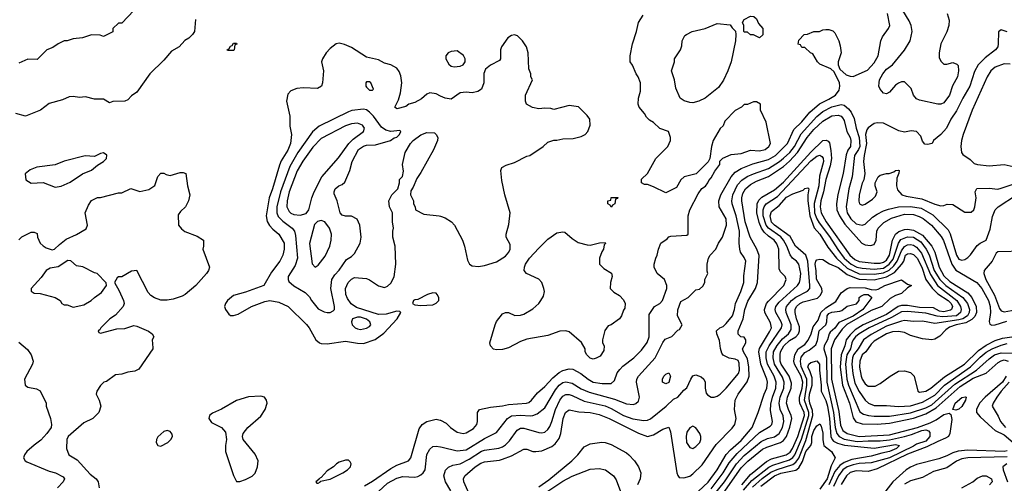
# Model space of a CAD drawing. Header units: inches. Extents: x 1793402 to 1900366, y 320852 to 470679.
# Tile 357 of 604: x 1837215 to 1843730, y 443541 to 446609. Entities that reach past the tile are written whole.
import ezdxf

# ---------------------------------------------------------------- set-up
doc = ezdxf.new("R2010")
doc.units = ezdxf.units.IN
doc.header["$MEASUREMENT"] = 0
doc.layers.add('B8434', color=7, linetype='Continuous')
doc.layers.add('B8444', color=7, linetype='Continuous')

msp = doc.modelspace()

# ---------------------------------------------------------------- linework, layer by layer
at = {"layer": 'B8434', "color": 4}
for points, elevation in [([(1837971.1, 446668.9), (1837890, 446586), (1837870, 446586), (1837832, 446550), (1837831.1, 446528.9), (1837770, 446498), (1837747.3, 446507.3), (1837690, 446508.7), (1837630.9, 446489.1), (1837570, 446482), (1837530, 446468.7), (1837510, 446468), (1837470, 446448.7), (1837435.3, 446424.7), (1837394, 446410), (1837330, 446346), (1837270, 446348), (1837210, 446322)], 432), ([(1838378, 446610), (1838372, 446530), (1838358, 446510), (1838333.7, 446486.3), (1838307.9, 446472.1), (1838270, 446428.7), (1838219.8, 446400.2), (1838170, 446342), (1838076, 446250), (1837990, 446128.7), (1837955.3, 446104.7), (1837930, 446078), (1837910, 446068.7), (1837831.6, 446068.4), (1837810, 446058), (1837770, 446082), (1837710, 446084), (1837650, 446099), (1837610, 446094), (1837570, 446101.2), (1837542, 446098), (1837498, 446078), (1837410, 446054), (1837352, 446010), (1837254, 445970), (1837190, 445988.7)], 436), ([(1840000, 446103.3), (1839970, 446117.2), (1839930, 446125.2), (1839910, 446116), (1839873.8, 446086.2), (1839830, 446060.9), (1839790.6, 446049.4), (1839770, 446035.3), (1839710, 446018), (1839698, 446030), (1839722, 446078), (1839734.5, 446125.5), (1839742.7, 446190), (1839737.5, 446237.5), (1839726.3, 446266.3), (1839710, 446288.7), (1839670, 446309.2), (1839630, 446321.2), (1839590, 446342.7), (1839510, 446361.2), (1839410, 446424), (1839364.7, 446444.7), (1839330, 446453.2), (1839310, 446449.2), (1839270, 446418), (1839242, 446390), (1839218, 446350), (1839213, 446330), (1839224.9, 446270), (1839218, 446190), (1839212, 446170), (1839186.8, 446153.2), (1839090, 446158.4), (1839050, 446154.5), (1839010, 446137.2), (1838990, 446115.3), (1838980.7, 446070), (1839002.8, 445970), (1839003.5, 445903.5), (1839014.8, 445850), (1839007.3, 445790), (1838990, 445745.2), (1838945.5, 445674.5), (1838933.3, 445646.7), (1838888.7, 445490), (1838866.4, 445430), (1838846.7, 445310), (1838853.5, 445273.5), (1838867.2, 445247.2), (1838890, 445222), (1838930.7, 445190), (1838964.9, 445130), (1838964.9, 445090), (1838955.5, 445050), (1838936.3, 445010), (1838882, 444938), (1838830.7, 444849.3), (1838710, 444805.2), (1838630, 444784), (1838591, 444750), (1838576, 444730), (1838571.3, 444710), (1838578, 444690), (1838599.8, 444659.8), (1838610, 444651.3), (1838630, 444651.3), (1838660.2, 444659.8), (1838749.4, 444710.6), (1838836.5, 444743.5), (1838870, 444751), (1838930, 444738.8), (1838990.6, 444710.6), (1839112.5, 444592.5), (1839130.4, 444570.4), (1839174.8, 444490), (1839198, 444470), (1839210, 444465.5), (1839250, 444463.8), (1839370, 444480.4), (1839450, 444467.3), (1839490, 444466.8), (1839567, 444493), (1839625.4, 444534.6), (1839714, 444630), (1839738, 444670), (1839730, 444678), (1839710, 444679), (1839641.1, 444658.9), (1839590, 444657.7), (1839443.9, 444703.9), (1839408.8, 444728.8), (1839384.4, 444764.4), (1839373, 444790), (1839371.6, 444830), (1839389.7, 444870.3), (1839410, 444890.7), (1839430, 444902), (1839510, 444896.3), (1839530, 444887.7), (1839590, 444847.3), (1839630, 444836), (1839650, 444844.7), (1839670, 444864.7), (1839692.9, 444907.1), (1839704, 444990), (1839699, 445110), (1839684, 445170), (1839684, 445210), (1839688.7, 445230), (1839682, 445270), (1839682, 445330), (1839662, 445370), (1839658, 445410), (1839678, 445450), (1839718, 445490), (1839728.7, 445530), (1839729.2, 445550.8), (1839748.4, 445571.6), (1839754, 445606), (1839749, 445650), (1839766.6, 445730), (1839800.9, 445790), (1839818, 445810), (1839870, 445848), (1839910, 445862), (1839959.8, 445859.8), (1839972, 445850), (1839981, 445830), (1839978.8, 445810), (1839952.8, 445747.2), (1839870, 445598), (1839842, 445558), (1839819.6, 445500.4), (1839803.6, 445476.4), (1839802, 445450), (1839822, 445410), (1839822, 445390), (1839832, 445370), (1839834, 445350), (1839890, 445322), (1839990, 445311.3), (1840000, 445308)], 444), ([(1837210, 445152), (1837230, 445172), (1837268.4, 445191.6), (1837290, 445202), (1837310, 445202), (1837330, 445194), (1837332, 445170), (1837351.3, 445130), (1837370, 445111.3), (1837390, 445098), (1837430, 445084.7), (1837446, 445090), (1837478, 445122), (1837523.2, 445156.8), (1837591.9, 445188.1), (1837655.1, 445224.9), (1837664, 445250), (1837648.7, 445330), (1837670, 445382), (1837690, 445411.3), (1837730, 445431.3), (1837750, 445431.3), (1837870, 445462), (1837890, 445462), (1837950, 445490.8), (1838010, 445471.3), (1838070, 445484.7), (1838108.9, 445511.1), (1838128.4, 445571.6), (1838150, 445594), (1838170, 445594), (1838183.6, 445583.6), (1838210, 445578), (1838276.9, 445596.9), (1838296.9, 445596.9), (1838314, 445590), (1838324.7, 445510), (1838342, 445450), (1838332, 445410), (1838311.3, 445370), (1838279.8, 445340.2), (1838262.8, 445317.2), (1838266, 445250), (1838284.9, 445224.9), (1838307.9, 445207.9), (1838390, 445176), (1838431.3, 445150), (1838431.1, 445111.1), (1838426, 445090), (1838471, 444970), (1838464.7, 444950), (1838451.3, 444930), (1838381, 444850), (1838310.4, 444789.6), (1838290, 444779.3), (1838230, 444759.3), (1838190, 444752.7), (1838150, 444752.3), (1838107.7, 444767.7), (1838083.6, 444783.6), (1838064.2, 444804.2), (1837990, 444948), (1837956, 444944), (1837890, 444908), (1837870, 444908), (1837859.6, 444900.4), (1837842, 444870), (1837874.4, 444814.4), (1837902.8, 444750), (1837906.8, 444730), (1837900.7, 444710), (1837850, 444654), (1837812, 444630), (1837752, 444570), (1837744.7, 444555.3), (1837734, 444550), (1837738, 444538), (1837750, 444534), (1837857.5, 444562.5), (1837910, 444565.5), (1837970, 444584), (1837990, 444580.7), (1838067.5, 444547.5), (1838091.3, 444530), (1838102, 444510), (1838092, 444490), (1838096.9, 444436.9), (1838096, 444430), (1838003.6, 444296.4), (1837976.9, 444283.1), (1837930, 444275.3), (1837890, 444262), (1837850, 444258), (1837790, 444215.3), (1837771.1, 444208.9), (1837750, 444188), (1837724.7, 444150), (1837722, 444130), (1837742, 444090), (1837751.3, 444050), (1837738, 444010), (1837698.8, 443970), (1837639.3, 443940.7), (1837536, 443850), (1837526.8, 443830), (1837524.7, 443770), (1837541, 443730), (1837595.9, 443695.9), (1837682, 443602), (1837721, 443570), (1837734.8, 443550), (1837742, 443510)], 436), ([(1837210, 444474.8), (1837266.4, 444426.4), (1837290.9, 444390.9), (1837304.7, 444350), (1837301, 444330), (1837246.8, 444230), (1837250.9, 444190.9), (1837270, 444176), (1837326.4, 444166.4), (1837350, 444152), (1837391, 444070), (1837391.3, 444050), (1837418, 443970), (1837426, 443930), (1837422.8, 443910), (1837394.8, 443870), (1837354.6, 443825.4), (1837310, 443792.7), (1837262.8, 443750), (1837246.8, 443730), (1837241, 443710), (1837251.3, 443690), (1837262.5, 443682.5), (1837410, 443621), (1837452, 443610), (1837503.6, 443583.6), (1837512, 443570), (1837502, 443550), (1837464.7, 443510)], 432), ([(1839496.6, 443523.4), (1839550, 443554.9), (1839670, 443639.3), (1839710, 443660.5), (1839788.7, 443690), (1839802.7, 443710), (1839859.1, 443900.9), (1839879.3, 443930), (1839909.7, 443950.3), (1839970, 443964), (1839998.5, 443958.5), (1840000, 443957.7)], 436), ([(1839561, 443459), (1839650, 443540.5), (1839710, 443574.9), (1839750, 443585.5), (1839830, 443580.5), (1839850, 443584.9), (1839870, 443597.3), (1839885.2, 443610), (1839898, 443630), (1839910, 443731.3), (1839930, 443766), (1839950, 443784.7), (1839970, 443786.8), (1840000, 443782.2)], 432)]:
    msp.add_lwpolyline(points, dxfattribs=dict(at, elevation=elevation))
for points, elevation in [([(1838590, 446406), (1838588, 446410), (1838602, 446418), (1838610, 446434), (1838622, 446438), (1838630, 446454), (1838650, 446454), (1838652.7, 446447.3), (1838638, 446442), (1838634, 446410), (1838630, 446406)], 436), ([(1839530, 446198), (1839510, 446198), (1839504.7, 446190), (1839504.7, 446170), (1839510, 446162), (1839530, 446142), (1839550, 446142), (1839555.3, 446150), (1839538, 446190)], 448), ([(1839490, 446017.2), (1839412.8, 446007.2), (1839390, 445999.3), (1839196.7, 445903.3), (1839152.2, 445867.8), (1839056.4, 445730), (1839002.2, 445637.8), (1838940.3, 445470), (1838917, 445370), (1838916.4, 445330), (1838926.5, 445306.5), (1838955.4, 445275.4), (1839019.1, 445230), (1839032.7, 445210), (1839040.9, 445180.9), (1839052.4, 445030), (1839037.7, 444982.3), (1838990.7, 444910), (1838990.8, 444890), (1838996.8, 444876.8), (1839030, 444846.8), (1839104, 444804), (1839133.7, 444773.7), (1839146, 444750), (1839190, 444696), (1839230, 444676), (1839250, 444671.3), (1839270, 444672), (1839290, 444682), (1839298, 444690), (1839298, 444710), (1839273.2, 444830), (1839281.2, 444890), (1839300.1, 444919.9), (1839330, 444951.3), (1839378, 445022), (1839410, 445042), (1839430, 445062), (1839468.7, 445130), (1839475.3, 445170), (1839465.2, 445250), (1839449.1, 445289.1), (1839410, 445308.7), (1839370, 445308.7), (1839350, 445315.3), (1839335.3, 445330), (1839315.3, 445410), (1839296.4, 445456.4), (1839295.3, 445470), (1839302, 445490), (1839328, 445510), (1839350, 445518), (1839365.6, 445534.4), (1839399.3, 445610), (1839416, 445670), (1839457.2, 445750), (1839490, 445773), (1839510, 445778), (1839570, 445780.7), (1839668, 445810), (1839693.2, 445826.8), (1839710, 445832), (1839728, 445850), (1839738, 445870), (1839730, 445875.3), (1839670, 445868), (1839638.6, 445878.6), (1839610, 445897.2), (1839557, 445970), (1839530, 445997.2), (1839510, 446013.2)], 448), ([(1839450, 445923.7), (1839410, 445920.7), (1839370, 445907), (1839210, 445821.6), (1839154.5, 445765.5), (1839088.2, 445671.8), (1839051.5, 445608.5), (1838998.7, 445470), (1838985.3, 445410), (1838983.1, 445370), (1838998.7, 445338.7), (1839010, 445328), (1839030, 445320.5), (1839070, 445316.3), (1839110, 445326), (1839129.5, 445350.5), (1839147.8, 445430), (1839163, 445470), (1839215.1, 445570), (1839324.9, 445695.1), (1839392, 445790), (1839421.5, 445818.6), (1839489.2, 445870), (1839497.2, 445890), (1839484, 445910)], 452), ([(1837770, 445728.7), (1837750, 445724), (1837710, 445704), (1837648.4, 445708.4), (1837510, 445672.7), (1837450, 445649.2), (1837327.9, 445632.1), (1837284.9, 445615.1), (1837251.3, 445588.7), (1837256, 445550), (1837290, 445527.7), (1837370, 445531), (1837450, 445501), (1837490, 445507.3), (1837550, 445534), (1837631.7, 445588.3), (1837690, 445614), (1837730, 445646.8), (1837770, 445671.3), (1837788.7, 445690), (1837792.3, 445712.3)], 444), ([(1839210, 445279), (1839186.4, 445273.6), (1839166.4, 445253.6), (1839133.2, 445126.8), (1839150, 444994), (1839170, 444972), (1839190, 444984.7), (1839235.6, 445044.4), (1839266.6, 445110), (1839277, 445150), (1839278, 445190), (1839265.2, 445230), (1839235.3, 445270)], 452), ([(1837534.6, 445014.6), (1837470, 444974), (1837416, 444964), (1837390.7, 444949.3), (1837357.5, 444902.5), (1837291.3, 444830), (1837291.6, 444811.6), (1837310, 444798), (1837350, 444796), (1837450.6, 444770.6), (1837482, 444750), (1837494, 444730), (1837510, 444722), (1837530, 444722), (1837570, 444706), (1837638.6, 444721.4), (1837688.7, 444750), (1837710, 444771), (1837756.5, 444803.5), (1837788.7, 444850), (1837788.4, 444868.4), (1837728.9, 444928.9), (1837710, 444934), (1837632.5, 444972.5), (1837590, 444979), (1837553.6, 445013.6)], 436), ([(1839950, 444802), (1839914, 444790), (1839850, 444758), (1839830, 444755.3), (1839822, 444750), (1839814, 444730), (1839830, 444722), (1839870, 444718), (1839950, 444722), (1839970, 444732), (1839988, 444750), (1839988, 444770), (1839978, 444790), (1839970, 444798)], 444), ([(1839450, 444640.9), (1839418, 444630), (1839411, 444610), (1839416, 444590), (1839436, 444570), (1839450, 444562), (1839470, 444559.1), (1839510, 444568), (1839530, 444578.8), (1839539.3, 444590), (1839532.7, 444610), (1839510, 444626), (1839470, 444639.5)], 448), ([(1838810, 444118), (1838730, 444113.3), (1838650, 444087.8), (1838550, 444031.8), (1838490, 444005.2), (1838471, 443990), (1838466, 443970), (1838483.4, 443943.4), (1838550.6, 443910.6), (1838578, 443878), (1838582.8, 443830), (1838576.3, 443790), (1838577.1, 443750), (1838630, 443592), (1838650, 443552), (1838671.6, 443551.6), (1838710, 443566), (1838752.5, 443587.5), (1838772.5, 443607.5), (1838789.5, 443650.5), (1838792.3, 443690), (1838773.1, 443733.1), (1838694, 443830), (1838689.1, 443850.9), (1838694, 443870), (1838725.2, 443910), (1838810, 443984.9), (1838839.5, 444030), (1838852.3, 444070), (1838849.2, 444090), (1838835.3, 444110)], 444), ([(1838190, 443889), (1838170, 443884), (1838130, 443848.7), (1838120.7, 443830), (1838118.8, 443810), (1838130, 443791.3), (1838150, 443787.3), (1838195.3, 443810), (1838216, 443830), (1838225.2, 443850), (1838224.7, 443864.7), (1838210, 443884)], 444), ([(1839390, 443693.2), (1839370, 443693.2), (1839330, 443681.2), (1839311.3, 443670), (1839290.6, 443649.4), (1839250, 443624), (1839210, 443578), (1839194, 443570), (1839194, 443566), (1839174, 443550), (1839182, 443542), (1839190, 443542), (1839206, 443550), (1839206, 443554), (1839270, 443568), (1839354, 443610), (1839384, 443630), (1839404, 443650), (1839409, 443670), (1839402, 443682)], 444)]:
    msp.add_lwpolyline(points, close=True, dxfattribs=dict(at, elevation=elevation))
at = {"layer": 'B8444', "color": 4}
for points, elevation in [([(1840000, 443782.2), (1840010, 443780.7), (1840110, 443756.3), (1840170, 443761.6), (1840290, 443838), (1840370, 443876), (1840442.7, 443970), (1840470, 443988), (1840530, 443992.4), (1840593.8, 443986.2), (1840611.6, 443988.4), (1840639.7, 444000.3), (1840690, 444040.7), (1840760.1, 444159.9), (1840784.5, 444190), (1840810, 444206.7), (1840830, 444212), (1840870, 444203.1), (1840930, 444166.7), (1840983, 444143), (1841150, 444097.6), (1841230, 444065.5), (1841277, 444063), (1841292.1, 444067.9), (1841310, 444084.7), (1841316, 444110), (1841296, 444210), (1841299.3, 444230), (1841309.4, 444250), (1841420.9, 444370), (1841470, 444472), (1841485.6, 444494.4), (1841530, 444512), (1841570, 444554), (1841582, 444558), (1841598, 444590), (1841568.9, 444648.9), (1841569.2, 444689.2), (1841590, 444744.7), (1841638, 444770), (1841690, 444822), (1841713.6, 444826.4), (1841734.6, 444845.4), (1841748, 444870), (1841748, 444890), (1841768, 444930), (1841764, 444944), (1841764, 444990), (1841773.2, 445030), (1841784, 445050), (1841821.2, 445090), (1841839.3, 445130), (1841865.2, 445170), (1841891.7, 445248.3), (1841889.4, 445290), (1841842.7, 445370), (1841840.9, 445410), (1841854.5, 445450), (1841923.6, 445570), (1841950, 445600.4), (1841990, 445624.4), (1842065.6, 445654.4), (1842170, 445684.2), (1842215.6, 445710), (1842295.1, 445790), (1842338.5, 445881.5), (1842390, 445932.7), (1842442.9, 445997.1), (1842507.6, 446052.4), (1842570, 446082.4), (1842612.7, 446110), (1842636.6, 446143.4), (1842641.2, 446170), (1842639, 446190), (1842604, 446264), (1842583.1, 446283.1), (1842510, 446315.3), (1842495.3, 446330), (1842464, 446384), (1842448, 446390), (1842410, 446426), (1842390, 446426), (1842382, 446442), (1842367.3, 446447.3), (1842370, 446474), (1842406, 446510), (1842427.3, 446512.7), (1842468.9, 446531.1), (1842508.4, 446531.6), (1842530, 446542), (1842550, 446544.7), (1842570, 446544.7), (1842594.8, 446534.8), (1842610, 446522), (1842636, 446470), (1842643.6, 446436.4), (1842651, 446390), (1842631.3, 446330), (1842631.3, 446310), (1842641, 446281), (1842684, 446244), (1842710, 446234.8), (1842730, 446234), (1842825.8, 446274.2), (1842870, 446322.8), (1842896, 446370), (1842912.3, 446470), (1842923.9, 446496.1), (1842964, 446550), (1842973.2, 446570), (1842958, 446650)], 432), ([(1840000, 443957.7), (1840037.5, 443937.5), (1840066, 443910), (1840110, 443878.8), (1840150, 443870.7), (1840170, 443874), (1840217.2, 443902.8), (1840239.3, 443930), (1840245.2, 443950), (1840244, 444010), (1840258, 444030), (1840330, 444044.9), (1840410, 444052.4), (1840450, 444061.3), (1840569.6, 444070.4), (1840583.9, 444076.1), (1840602.7, 444090), (1840640.5, 444139.5), (1840690, 444182), (1840742.4, 444237.6), (1840785.7, 444274.3), (1840810, 444288), (1840850, 444297.3), (1840875.9, 444295.9), (1840928.2, 444268.2), (1840976, 444230), (1841010, 444210.7), (1841070, 444200.5), (1841130, 444201), (1841150, 444222), (1841169.3, 444270.7), (1841185.2, 444294.8), (1841205.2, 444314.8), (1841279, 444370), (1841330, 444422.8), (1841367.5, 444472.5), (1841379.5, 444510), (1841381.2, 444658.8), (1841415.3, 444710), (1841450, 444731.3), (1841469.3, 444750.7), (1841497.2, 444830), (1841497.2, 444850), (1841482, 444890), (1841434, 444930), (1841414, 444970), (1841414, 444990), (1841424, 445030), (1841434, 445050), (1841442, 445090), (1841458, 445130), (1841500.4, 445159.6), (1841510, 445172), (1841523.1, 445176.9), (1841630, 445182), (1841638, 445190), (1841639.5, 445310), (1841649.6, 445350.4), (1841704.1, 445455.9), (1841729.3, 445490.7), (1841752.1, 445507.9), (1841768.7, 445530), (1841774.6, 445545.4), (1841790, 445562), (1841814.6, 445605.4), (1841848, 445650), (1841848.4, 445671.6), (1841867.3, 445692.7), (1841923.1, 445716.9), (1841990, 445724), (1842050, 445746), (1842110, 445740.7), (1842148, 445750), (1842173.2, 445770), (1842184, 445790), (1842155.3, 445930), (1842118, 446010), (1842118, 446050), (1842090, 446066), (1842070, 446066), (1842030, 446048), (1842010, 446048), (1841990.9, 446029.1), (1841950, 446008), (1841882, 445938), (1841870, 445906), (1841850, 445888), (1841804.7, 445810), (1841792, 445770), (1841782, 445690), (1841771.6, 445668.4), (1841690.9, 445589.1), (1841611, 445569), (1841590, 445548), (1841562, 445498), (1841490, 445462), (1841410, 445502), (1841370, 445518), (1841350, 445518), (1841328.7, 445528.7), (1841330, 445554), (1841368.9, 445591.1), (1841424, 445690), (1841504, 445770), (1841522, 445810), (1841522, 445830), (1841508.4, 445868.4), (1841450, 445889), (1841410, 445928.7), (1841383.2, 445943.2), (1841363.2, 445963.2), (1841350, 445988), (1841315.3, 446030), (1841308.7, 446050), (1841308.9, 446088.9), (1841323.1, 446136.9), (1841322, 446190), (1841308.7, 446230), (1841294, 446250), (1841269.1, 446309.1), (1841255.3, 446330), (1841254, 446370), (1841269.1, 446449.1), (1841297.2, 446530), (1841309.2, 446590), (1841340.2, 446639.8)], 436), ([(1843352, 446650), (1843366.4, 446606.4), (1843364, 446570), (1843350.5, 446529.5), (1843310.8, 446450), (1843298.8, 446390), (1843299.6, 446359.6), (1843310, 446334), (1843330, 446314), (1843350, 446314), (1843390, 446324.7), (1843415.3, 446315.3), (1843424.7, 446304.7), (1843426.8, 446270), (1843420.7, 446230), (1843388, 446172), (1843366.8, 446110), (1843330, 446059), (1843310, 446049.3), (1843290, 446049.3), (1843170, 446076), (1843150, 446085.2), (1843129.2, 446110), (1843114, 446154), (1843070, 446198), (1843050, 446198), (1843030, 446188.7), (1843010, 446175.3), (1842971.3, 446130), (1842950, 446119), (1842930, 446122), (1842909.1, 446149.1), (1842899, 446170), (1842901.2, 446190), (1842905.2, 446210), (1842926.6, 446250), (1842950, 446280.7), (1842989.5, 446310.5), (1843070, 446406.8), (1843106.6, 446470), (1843120.9, 446530), (1843114.5, 446570), (1843101.2, 446601.2), (1843059.3, 446670)], 428), ([(1840000, 445308), (1840030, 445298), (1840072, 445270), (1840091.3, 445250), (1840146, 445150), (1840158.8, 445110), (1840178, 445018), (1840190.7, 444990.7), (1840210, 444978.8), (1840250, 444976.3), (1840290, 444983), (1840370, 445006), (1840430, 445043), (1840451.8, 445070), (1840460.9, 445090), (1840460.2, 445120.2), (1840434, 445170), (1840433.2, 445190), (1840452.9, 445252.9), (1840461.2, 445330), (1840426, 445450), (1840405.6, 445545.6), (1840398, 445610), (1840406, 445630), (1840434.6, 445645.4), (1840490, 445664.7), (1840570, 445706), (1840590, 445711), (1840678, 445770), (1840710, 445798), (1840750, 445811.3), (1840770, 445811.3), (1840810, 445821), (1840876.5, 445823.5), (1840930, 445836), (1840958, 445850), (1840975.3, 445870), (1840989, 445910), (1840988.7, 445950), (1840970, 445975.3), (1840913.2, 446033.2), (1840850, 446042), (1840750, 446015.3), (1840730, 446022), (1840690, 446024), (1840650, 446019), (1840608.9, 446028.9), (1840568, 446050), (1840562, 446070), (1840562, 446110), (1840608, 446210), (1840598, 446230), (1840598, 446250), (1840583.1, 446283.1), (1840579, 446390), (1840568.7, 446430), (1840542, 446470), (1840510, 446502), (1840488.4, 446508.4), (1840470, 446504), (1840446, 446490), (1840402.8, 446430), (1840396, 446410), (1840396, 446350), (1840390, 446338), (1840330, 446309), (1840298, 446282), (1840286.4, 446253.6), (1840286, 446190), (1840270.7, 446149.3), (1840246.4, 446133.6), (1840210, 446124), (1840170, 446129), (1840130, 446124), (1840070, 446084), (1840031.1, 446088.9), (1840000, 446103.3)], 444), ([(1843750, 446529), (1843710, 446542), (1843691.3, 446528.7), (1843690.8, 446450), (1843686.8, 446430), (1843671, 446410), (1843602.8, 446357.2), (1843556.3, 446310), (1843533.8, 446266.2), (1843501.6, 446170), (1843454.9, 446090), (1843414.7, 446005.3), (1843376.3, 445950), (1843346.8, 445890), (1843310, 445849), (1843262, 445810), (1843252, 445790), (1843223.1, 445783.1), (1843204.7, 445784.7), (1843190, 445806), (1843178, 445838), (1843148.9, 445868.9), (1843113.6, 445873.6), (1843070, 445865.2), (1843032.5, 445872.5), (1842930, 445925.2), (1842890, 445926), (1842870, 445921.2), (1842830, 445894), (1842820.7, 445879.3), (1842812.4, 445850), (1842818.3, 445790), (1842802, 445710), (1842799.3, 445670), (1842807.3, 445590), (1842801, 445550), (1842790, 445528), (1842770.7, 445450), (1842768, 445408), (1842772, 445390), (1842790, 445381), (1842810, 445387.3), (1842858.9, 445421.1), (1842878.6, 445441.4), (1842888.7, 445470), (1842875.3, 445510), (1842875.3, 445530), (1842895.3, 445570), (1842910, 445581), (1842951, 445591), (1842969, 445591), (1842999, 445601), (1843010, 445611.3), (1843030, 445614), (1843034, 445610), (1843032.7, 445592.7), (1843019.6, 445560.4), (1843018, 445510), (1843023.6, 445483.6), (1843051.3, 445450), (1843079.9, 445439.9), (1843184.2, 445424.2), (1843270, 445388.4), (1843310, 445377.3), (1843330, 445378.8), (1843352.7, 445387.3), (1843390, 445384.9), (1843470, 445336), (1843510, 445336), (1843529.3, 445350.7), (1843536, 445370), (1843544, 445430), (1843538, 445470), (1843548, 445492), (1843630, 445494), (1843687.9, 445487.9), (1843710, 445493.4), (1843910, 445559.5)], 432), ([(1843770, 446314.5), (1843730, 446317), (1843670, 446295.1), (1843642, 446270), (1843617.1, 446230), (1843518, 446010), (1843457.3, 445850), (1843446.8, 445810), (1843442.8, 445770), (1843446.8, 445730), (1843456.8, 445716.8), (1843503.5, 445683.5), (1843530, 445658), (1843554, 445650), (1843630, 445641), (1843730, 445651), (1843828.2, 445628.2)], 436), ([(1840069, 443490), (1840032.7, 443550), (1840022.7, 443590), (1840032.5, 443627.5), (1840052.1, 443647.9), (1840080.5, 443659.5), (1840130, 443670.4), (1840190, 443701.3), (1840270, 443753.7), (1840290, 443760.3), (1840386.5, 443773.5), (1840410, 443783), (1840430, 443795.5), (1840457.3, 443822.7), (1840507.9, 443892.1), (1840530, 443904.9), (1840550, 443904.9), (1840650, 443876.3), (1840670, 443874), (1840690, 443878.8), (1840710, 443896), (1840722.4, 443917.6), (1840736.9, 443950), (1840759.7, 444030), (1840790, 444090.7), (1840810, 444118), (1840830, 444128), (1840850, 444128.2), (1840870, 444121.6), (1840950, 444083.1), (1841090, 444053.4), (1841130, 444035.8), (1841211, 443990), (1841272, 443968), (1841344.8, 443955.2), (1841370, 443958), (1841390, 443967.7), (1841493.2, 444050), (1841542, 444098), (1841570, 444111.3), (1841610, 444158), (1841630, 444172), (1841655.3, 444230), (1841670, 444252), (1841690, 444258), (1841725.4, 444245.4), (1841742, 444230), (1841750.8, 444210), (1841750.9, 444170.9), (1841758, 444138), (1841765.4, 444125.4), (1841790, 444111.3), (1841810, 444111.3), (1841830, 444118), (1841850, 444131), (1841890, 444170.8), (1841972.5, 444267.5), (1841977.6, 444290), (1841975.3, 444335.3), (1841970, 444352.7), (1841950, 444362), (1841909.4, 444369.4), (1841870, 444388.7), (1841860.9, 444400.9), (1841852.3, 444432.3), (1841846.8, 444486.8), (1841828, 444530), (1841826, 444550), (1841848, 444570), (1841870, 444578.8), (1841890, 444597.3), (1841931.5, 444650), (1841945.1, 444690), (1841951.8, 444730), (1841986.6, 444810), (1842006, 444870), (1842006.3, 444913.7), (1842019.3, 445010), (1842010, 445035.3), (1841985.2, 445070), (1841979.3, 445090), (1841975.1, 445130), (1841978, 445210), (1841955.4, 445310), (1841929.6, 445390), (1841927.6, 445410), (1841935.1, 445450), (1841964.8, 445515.2), (1841993.3, 445546.7), (1842029.8, 445570.2), (1842070, 445588.8), (1842170, 445624.9), (1842243.6, 445670), (1842270, 445692), (1842311.1, 445730), (1842341.7, 445770), (1842385.7, 445854.3), (1842490, 445968.5), (1842530, 446000.3), (1842590, 446031.6), (1842650, 446046.7), (1842670, 446043.8), (1842699.9, 446019.9), (1842716.7, 445996.7), (1842735.8, 445955.8), (1842750.3, 445890), (1842770.2, 445830), (1842773.6, 445770), (1842766.3, 445750), (1842738.9, 445710), (1842722.6, 445570), (1842702, 445490), (1842684.2, 445370), (1842690.4, 445330), (1842714.9, 445290), (1842750, 445258.4), (1842790, 445248.2), (1842810, 445255.5), (1842858.9, 445301.1), (1842890, 445321.6), (1842930, 445343.8), (1842965.1, 445354.9), (1843030, 445370.3), (1843110, 445373.1), (1843181, 445361), (1843257.1, 445317.1), (1843358.5, 445218.6), (1843371.8, 445191.8), (1843414.9, 445050), (1843430, 445024.9), (1843450, 445017.3), (1843470, 445021), (1843490, 445036), (1843507, 445053), (1843550, 445113.4), (1843570, 445130.7), (1843609.3, 445150.7), (1843637.5, 445222.5), (1843652.9, 445307.1), (1843669, 445350), (1843690, 445370.8), (1843811.1, 445448.9)], 428), ([(1840198, 443450), (1840155.1, 443550), (1840152.3, 443570), (1840160.9, 443590), (1840230, 443650.4), (1840266.1, 443673.9), (1840290, 443683.1), (1840390, 443694.4), (1840410, 443700.4), (1840470, 443723), (1840550, 443766.8), (1840570, 443766), (1840610, 443750.8), (1840630.7, 443750.7), (1840670, 443756.3), (1840736.1, 443783.9), (1840759.1, 443800.9), (1840783.8, 443836.2), (1840796.3, 443870), (1840812, 443970), (1840827, 444010), (1840850, 444026.8), (1840914.2, 444014.2), (1840990, 444008.7), (1841050, 443995.8), (1841114.8, 443970), (1841310, 443872.7), (1841370, 443850.7), (1841410, 443860.7), (1841470, 443898.8), (1841510, 443912), (1841521, 443881), (1841562.8, 443610), (1841570, 443592), (1841579.6, 443579.6), (1841610, 443577.3), (1841650, 443588.2), (1841670, 443603), (1841730, 443662), (1841823.7, 443796.3), (1841930, 443904.4), (1841947.6, 443930), (1841956.2, 443970), (1841946, 444030), (1841949.4, 444090), (1841969.5, 444130), (1842028.3, 444211.7), (1842041.3, 444250), (1842040.4, 444310), (1842030, 444365.2), (1842004.2, 444410), (1841997.6, 444430), (1842019.5, 444470), (1842019, 444490), (1842010, 444508), (1841988, 444510), (1841970, 444528), (1841969.2, 444549.2), (1842002.9, 444630), (1842014.3, 444690), (1842034.3, 444745.7), (1842083.6, 444830), (1842098, 444870), (1842107.7, 445047.7), (1842093.6, 445090), (1842048.7, 445168.7), (1842015.4, 445270), (1841992.6, 445410), (1841992.6, 445430), (1842001, 445459), (1842018.7, 445490), (1842050, 445518), (1842090, 445540.3), (1842170, 445570.3), (1842270, 445636.5), (1842310, 445672.9), (1842360.9, 445730), (1842425.4, 445830), (1842470, 445881.7), (1842530, 445938), (1842590, 445971.8), (1842630, 445976.4), (1842650, 445970.4), (1842659.3, 445959.3), (1842670, 445941), (1842688.7, 445870), (1842710.4, 445830), (1842714.4, 445810), (1842712.7, 445770), (1842695.4, 445744.6), (1842684.4, 445715.6), (1842664.6, 445590), (1842627.7, 445452.3), (1842620.3, 445390), (1842622, 445350), (1842638.9, 445310), (1842675.3, 445255.3), (1842787.7, 445130), (1842810, 445119.1), (1842844.7, 445115.3), (1842870, 445121), (1842882.7, 445150), (1842887.3, 445210), (1842896.2, 445230), (1842932.3, 445267.7), (1842984.8, 445295.2), (1843070, 445321.5), (1843130, 445319), (1843167.3, 445307.3), (1843194, 445294), (1843249.3, 445249.3), (1843313, 445173), (1843327.2, 445147.2), (1843382.3, 444990), (1843410, 444950.4), (1843549.2, 444869.2), (1843581.7, 444830), (1843625.5, 444750), (1843636.5, 444710), (1843638.3, 444670), (1843630.6, 444610.6), (1843634.8, 444594.8), (1843648.2, 444588.2), (1843670, 444590.4), (1843746.2, 444613.8)], 424), ([(1841610, 443397.6), (1841770, 443547), (1841829.7, 443630), (1841890, 443730.4), (1841918.3, 443761.7), (1841990, 443824.2), (1842062.4, 443910), (1842101.6, 444010), (1842140.5, 444130), (1842159.7, 444170), (1842163.5, 444210), (1842159.7, 444230), (1842119.8, 444330), (1842105.1, 444410), (1842110, 444433), (1842177.6, 444542.4), (1842189.7, 444570), (1842183.3, 444603.3), (1842146, 444670), (1842143, 444690), (1842157.4, 444730), (1842170, 444746.4), (1842271.8, 444850), (1842286, 444890), (1842281.2, 444910), (1842250, 444941.2), (1842240.5, 444960.5), (1842238, 445090), (1842226.1, 445126.1), (1842207.3, 445150), (1842170, 445175.4), (1842142, 445202), (1842123.5, 445230), (1842107.7, 445267.7), (1842092.8, 445330), (1842096, 445390), (1842106.3, 445413.7), (1842125.6, 445434.4), (1842210, 445482.3), (1842270, 445532.7), (1842450, 445732.9), (1842530, 445808.4), (1842551.9, 445811.9), (1842564.7, 445804.7), (1842572.9, 445792.9), (1842583.2, 445743.2), (1842585.8, 445690), (1842579.1, 445640.9), (1842548.4, 445551.6), (1842533.6, 445470), (1842515.8, 445410), (1842511.4, 445370), (1842519.6, 445330), (1842551.6, 445270), (1842708.9, 445050), (1842741.9, 445021.8), (1842770, 445008.1), (1842870, 444996.9), (1842910, 444998), (1842930, 445003.6), (1842950, 445018.3), (1842971.6, 445050), (1842990.9, 445150), (1843010, 445190.4), (1843032.8, 445207.2), (1843070, 445220.9), (1843090, 445223.6), (1843130, 445215.6), (1843190, 445183.1), (1843250, 445110.4), (1843270.8, 445070.8), (1843298.8, 444970), (1843330, 444914.6), (1843370, 444875.2), (1843490, 444801.1), (1843515.6, 444770), (1843543.6, 444710), (1843545.5, 444670), (1843535.3, 444644.7), (1843516.3, 444623.7), (1843476.7, 444603.3), (1843410.9, 444589.1), (1843366.7, 444573.3), (1843343.7, 444556.3), (1843304.8, 444515.2), (1843270, 444495.6), (1843250, 444489.7), (1843190, 444497), (1843110, 444519.5), (1843070, 444537.6), (1843030, 444546.3), (1842990, 444542.6), (1842950.7, 444530), (1842870, 444480.5), (1842850, 444462), (1842813.7, 444410), (1842790.4, 444390), (1842774.9, 444350), (1842772, 444310), (1842784.2, 444250), (1842790.4, 444230), (1842810, 444199.1), (1842830, 444184.4), (1842875.6, 444184.4), (1842910, 444200.7), (1842974, 444250), (1843030, 444282), (1843070, 444284.9), (1843110, 444274), (1843134.8, 444250), (1843158, 444150), (1843170, 444144), (1843210, 444150.6), (1843243.7, 444170), (1843334.3, 444245.7), (1843466.3, 444330), (1843560.4, 444419.6), (1843610, 444455.8), (1843670, 444484.9), (1843717.8, 444502.2), (1843810, 444514.6)], 416), ([(1841790, 443504.2), (1841869.7, 443610), (1841910, 443676.4), (1841962.2, 443737.8), (1842110, 443876.4), (1842182, 443918), (1842192.7, 443930), (1842196, 443950), (1842183.5, 444023.5), (1842184.9, 444064.9), (1842195.4, 444110), (1842217.7, 444170), (1842221.7, 444210), (1842207.3, 444250), (1842163.1, 444330), (1842155.3, 444370), (1842155.6, 444410), (1842173.7, 444450), (1842256.9, 444570), (1842259.7, 444590), (1842254.7, 444610), (1842218.7, 444670), (1842215.1, 444690), (1842217.6, 444710), (1842239.5, 444740.5), (1842362.9, 444850), (1842375.1, 444870), (1842380.5, 444890), (1842384.7, 444930), (1842371.8, 444990), (1842356, 445010), (1842329.6, 445029.6), (1842312.9, 445052.9), (1842292.4, 445110), (1842269.7, 445150), (1842251.1, 445171.1), (1842170, 445228.5), (1842154, 445250), (1842134.6, 445310), (1842134.5, 445350), (1842141.1, 445370), (1842155.6, 445390), (1842230, 445439.5), (1842450, 445674), (1842490, 445706.4), (1842510, 445712.4), (1842523.8, 445703.8), (1842531.7, 445691.7), (1842533.4, 445670), (1842506.4, 445573.6), (1842502.6, 445510), (1842472.5, 445392.5), (1842475.2, 445330), (1842490, 445290.4), (1842505.1, 445265.1), (1842573.6, 445173.6), (1842628, 445088), (1842671.6, 445030), (1842717, 444990), (1842754.8, 444970), (1842790, 444963.5), (1842870, 444958.9), (1842930, 444965.2), (1842967.6, 444990), (1842995.2, 445024.8), (1843029.8, 445130.2), (1843045.8, 445154.2), (1843090, 445172.9), (1843130, 445169.1), (1843177.7, 445137.7), (1843214, 445090), (1843233.2, 445053.2), (1843267.2, 444950), (1843304.4, 444890), (1843344.2, 444850), (1843456.5, 444770), (1843486.3, 444730), (1843500.2, 444690), (1843497.7, 444670), (1843485.7, 444650), (1843456.4, 444630), (1843430, 444622.4), (1843270, 444598.7), (1843190, 444613.3), (1843130, 444611.5), (1843070, 444617.6), (1843050, 444613.3), (1842950, 444579.8), (1842850, 444525.7), (1842798.4, 444490), (1842762.6, 444430), (1842732.7, 444390), (1842725.5, 444370), (1842722, 444330), (1842728.2, 444268.2), (1842742.3, 444202.3), (1842770, 444147.7), (1842810, 444090.7), (1842831, 444070), (1842870, 444056.3), (1842950, 444055.5), (1843030, 444048.7), (1843110, 444053.1), (1843190, 444076.5), (1843270, 444124), (1843334.3, 444190), (1843507.7, 444312.3), (1843570, 444374.6), (1843610, 444407.6), (1843649.5, 444430), (1843710, 444455.2), (1843750, 444465.2)], 412), ([(1841812.1, 443467.9), (1841878.5, 443550), (1841959.1, 443670), (1842010, 443725.3), (1842121.8, 443818.2), (1842163.3, 443836.7), (1842210, 443848.8), (1842239.6, 443870), (1842262.6, 443910), (1842272.3, 443950), (1842266.1, 443986.1), (1842248.2, 444030), (1842240.4, 444070), (1842247.4, 444110), (1842272.3, 444170), (1842274.5, 444210), (1842262.2, 444242.2), (1842208.7, 444330), (1842200.9, 444370), (1842203.9, 444410), (1842227.1, 444452.9), (1842263.5, 444496.5), (1842301.3, 444530), (1842320.7, 444559.3), (1842321.1, 444590), (1842286.3, 444670), (1842284.7, 444690), (1842289.7, 444710), (1842321.3, 444750), (1842350, 444773.1), (1842428.1, 444811.9), (1842443.7, 444830), (1842444.2, 444850), (1842429.8, 445009.8), (1842416.3, 445050), (1842349, 445109), (1842313.7, 445173.7), (1842210, 445248.2), (1842190, 445269.6), (1842181.3, 445310), (1842190, 445339.1), (1842241, 445379), (1842290, 445434.4), (1842330, 445456.3), (1842399, 445481), (1842410, 445492), (1842430, 445496), (1842438, 445490), (1842430.5, 445449.5), (1842430.3, 445409.7), (1842444.5, 445310), (1842471.3, 445231.3), (1842510.3, 445190), (1842563.7, 445103.7), (1842620.9, 445030), (1842690, 444964.7), (1842770, 444926.4), (1842870, 444923.8), (1842930, 444932.6), (1842969.3, 444950.7), (1843000, 444980), (1843021.1, 445010), (1843050, 445079.5), (1843070, 445107), (1843090, 445119.5), (1843110, 445121.1), (1843130, 445116.5), (1843150, 445103.7), (1843182.9, 445062.9), (1843242.4, 444922.4), (1843288, 444850), (1843416, 444750), (1843440.3, 444710), (1843445.7, 444690), (1843440.3, 444670), (1843413, 444650), (1843323.4, 444643.4), (1843285.8, 444645.8), (1843210, 444666.4), (1843090, 444678.7), (1843050, 444675.6), (1842983, 444637), (1842837.1, 444570), (1842770, 444530.9), (1842746.3, 444510), (1842730, 444489.5), (1842720.8, 444470), (1842712.4, 444430), (1842688, 444390), (1842678.6, 444330), (1842689.2, 444230), (1842699.1, 444190), (1842774.6, 444014.6), (1842798, 443998), (1842832, 443990), (1842870, 443984.6), (1842970, 443984.6), (1843110, 444006.4), (1843210, 444040.2), (1843250, 444060.2), (1843402.5, 444197.5), (1843546, 444290), (1843630, 444365.3), (1843665.1, 444390), (1843710, 444403.6), (1843782.9, 444402.9)], 408), ([(1841870, 443473.4), (1841990, 443642), (1842032.8, 443687.2), (1842130, 443766.3), (1842159.3, 443780.7), (1842250, 443810.3), (1842270, 443824.2), (1842289.8, 443850.2), (1842311.2, 443911.2), (1842323.5, 443970), (1842320.4, 443990), (1842301.7, 444030), (1842289.8, 444070), (1842295.3, 444110), (1842319.8, 444170), (1842322.9, 444202.9), (1842307.4, 444250), (1842254.5, 444330), (1842247.6, 444350), (1842246.2, 444390), (1842249.8, 444410), (1842272.4, 444450), (1842310, 444485.5), (1842350, 444510.3), (1842368.3, 444530), (1842376, 444550), (1842375.2, 444575.2), (1842354.8, 444630), (1842345.4, 444670), (1842346.6, 444690), (1842355.6, 444710), (1842377, 444730), (1842398.8, 444741.2), (1842494.4, 444765.6), (1842514.7, 444785.3), (1842526, 444810), (1842523, 444830), (1842488.2, 444891.8), (1842486, 444946), (1842478.7, 444990), (1842482.9, 445010), (1842490, 445019.1), (1842510, 445024.9), (1842530, 445022.8), (1842573.8, 444993.8), (1842630, 444969), (1842690, 444922.8), (1842750, 444897.8), (1842770, 444892.5), (1842870, 444888.3), (1842950, 444907.4), (1843003.2, 444936.8), (1843053.3, 444990), (1843065.1, 445010), (1843077.6, 445050), (1843090, 445060.3), (1843110, 445062.6), (1843130, 445054.9), (1843154.3, 445030), (1843184.9, 444970), (1843210, 444890.5), (1843253.1, 444833.1), (1843290, 444795.6), (1843359.6, 444750), (1843379, 444730), (1843387.2, 444710), (1843381.6, 444690), (1843374.6, 444685.4), (1843330, 444675.3), (1843300.7, 444680.7), (1843261.5, 444701.4), (1843170, 444704), (1843090, 444717.1), (1843050, 444718.4), (1843028.7, 444710), (1842950, 444657.3), (1842796.5, 444590), (1842744.2, 444555.8), (1842710, 444523.1), (1842684.7, 444490), (1842674.7, 444450), (1842650.2, 444390), (1842643.5, 444310), (1842660.2, 444190), (1842706, 444070), (1842730, 443974), (1842747.5, 443947.5), (1842790, 443933.1), (1842890, 443932.4), (1842970, 443938.2), (1843130, 443972.2), (1843210, 444001.1), (1843279.5, 444040.5), (1843437.9, 444182.1), (1843523.4, 444236.6), (1843610, 444270.3), (1843690, 444340.4), (1843710, 444352.2), (1843730, 444357.4), (1843756.3, 444350)], 404), ([(1843862.5, 445077.5), (1843686.8, 445073.2), (1843676, 445064), (1843650.8, 445010), (1843596, 444950), (1843594.8, 444930), (1843608.2, 444890), (1843666.5, 444786.5), (1843698.3, 444698.3), (1843710, 444682), (1843730, 444676.4), (1843850, 444697)], 428), ([(1841992.7, 443530), (1842050, 443598.5), (1842155.7, 443684.3), (1842190, 443701.8), (1842287.3, 443730), (1842312.4, 443747.6), (1842329.2, 443770.8), (1842363.4, 443850), (1842407.3, 443990), (1842407.1, 444010), (1842378.4, 444070), (1842375, 444090), (1842376.2, 444110), (1842393.2, 444170), (1842397, 444210), (1842385.7, 444250), (1842342.4, 444330), (1842337.2, 444350), (1842344.2, 444390), (1842365.4, 444430), (1842410, 444459.6), (1842432.4, 444487.6), (1842451.8, 444530), (1842464.9, 444575.1), (1842498.9, 444621.1), (1842516.4, 444670), (1842550, 444701.3), (1842615.4, 444744.6), (1842650, 444800.5), (1842690, 444830.4), (1842710, 444836.5), (1842810, 444834), (1842850, 444822.7), (1842878.8, 444821.2), (1842894.9, 444825.1), (1842940.5, 444850), (1843050, 444888.2), (1843090, 444859.1), (1843116, 444850), (1843090, 444834), (1843050, 444796.2), (1843010, 444783.5), (1842976.1, 444763.9), (1842920.3, 444710), (1842850, 444684.2), (1842687.4, 444592.6), (1842658.2, 444561.8), (1842606.5, 444490), (1842584.9, 444430), (1842586.8, 444230), (1842636.1, 444016.1), (1842645.6, 443925.6), (1842660.9, 443890), (1842690, 443869.2), (1842770, 443850.2), (1842970, 443861.1), (1843155.6, 443910), (1843238.9, 443941.1), (1843279, 443961), (1843330, 443995.2), (1843364.5, 444004.5), (1843376.7, 443996.7), (1843383.4, 443963.4), (1843370.4, 443870), (1843362, 443850), (1843341.8, 443838.2), (1843290, 443818.3), (1843218.6, 443781.4), (1843090, 443733.3), (1842890, 443636.9), (1842830, 443618.9), (1842750, 443624), (1842710, 443611.1), (1842685.3, 443590), (1842650, 443532)], 396), ([(1842004.8, 443495.2), (1842060.7, 443559.3), (1842171.9, 443648.1), (1842198.6, 443661.4), (1842310, 443696.9), (1842330, 443710.3), (1842345.3, 443730), (1842387.6, 443832.4), (1842436.5, 443990), (1842436.3, 444010), (1842408.2, 444090), (1842423.2, 444190), (1842422.7, 444230), (1842386.2, 444313.8), (1842380.9, 444350), (1842385.7, 444374.3), (1842410, 444406.4), (1842438.5, 444421.5), (1842482.7, 444457.3), (1842494.5, 444485.5), (1842505.1, 444550), (1842549.7, 444590.3), (1842557, 444610), (1842557.6, 444650), (1842570, 444663.8), (1842590, 444672.9), (1842641, 444679), (1842655.3, 444684.7), (1842690, 444712.2), (1842752.5, 444727.5), (1842769.6, 444750), (1842769.4, 444770), (1842780.4, 444779.6), (1842802, 444790), (1842830, 444790.2), (1842854.8, 444770), (1842793.4, 444690), (1842730, 444646.6), (1842634.6, 444605.4), (1842610, 444567.3), (1842578.4, 444541.6), (1842570.5, 444530), (1842560.3, 444490), (1842539.3, 444450), (1842536.5, 444430), (1842552.7, 444370), (1842556, 444210), (1842601, 444010), (1842611.1, 443910), (1842623.2, 443870), (1842638.4, 443850), (1842670, 443833.6), (1842756.6, 443816.6), (1842830, 443822), (1842910, 443821.5), (1842970, 443828.5), (1843070, 443850.2), (1843116.9, 443863.1), (1843183.7, 443890), (1843210, 443893.4), (1843228.6, 443888.6), (1843237.6, 443877.6), (1843237.6, 443850), (1843210, 443819.1), (1843150, 443800.5), (1843130, 443786.2), (1842970, 443709.8), (1842850, 443675.3), (1842770, 443670.8), (1842730, 443663.8), (1842690.2, 443649.8), (1842662.3, 443630), (1842633.6, 443590), (1842599.5, 443520.5)], 392), ([(1842064.1, 443515.9), (1842128.2, 443571.8), (1842185.6, 443614.4), (1842227.2, 443632.8), (1842330, 443664.9), (1842350, 443679.6), (1842370, 443707.2), (1842416.4, 443823.6), (1842464.1, 443990), (1842461.4, 444021.4), (1842443.4, 444070), (1842438.7, 444101.3), (1842440.3, 444130), (1842459.7, 444190), (1842458.2, 444238.2), (1842444.2, 444284.2), (1842429.7, 444310), (1842436, 444330), (1842450, 444339.3), (1842490.4, 444350.4), (1842507.3, 444330), (1842507.3, 444290), (1842519.6, 444190), (1842518.7, 444150), (1842550, 444088), (1842561, 444050), (1842574.3, 443970), (1842581.5, 443850), (1842590.2, 443830.2), (1842600.2, 443820.2), (1842625.8, 443805.8), (1842673.5, 443793.5), (1842870, 443773.1), (1843010, 443797.4), (1843037.3, 443790), (1843016.3, 443770), (1842970.8, 443750), (1842918.9, 443741.1), (1842850, 443719.7), (1842722, 443698), (1842670, 443677.4), (1842641.8, 443658.2), (1842610, 443619.7), (1842568.4, 443530)], 388), ([(1843743.6, 444250), (1843717.7, 444210), (1843604.2, 444110), (1843566, 444070), (1843546, 444030), (1843546, 444010), (1843570, 443979.5), (1843650, 443906.7), (1843670.5, 443890), (1843730, 443860.3), (1843788.2, 443810)], 404), ([(1843762.8, 444210), (1843709, 444150), (1843680.3, 444110), (1843656.3, 444070), (1843650.8, 444050), (1843690, 443986), (1843704.4, 443950), (1843738.7, 443910)], 408), ([(1842119.2, 443520.8), (1842210.6, 443589.4), (1842252.7, 443607.3), (1842350, 443627), (1842370, 443642.4), (1842394.8, 443685.2), (1842416.5, 443750), (1842449.8, 443790.2), (1842456.9, 443810), (1842456, 443850), (1842470, 443890.6), (1842490, 443920.7), (1842510, 443934), (1842518.5, 443918.5), (1842530, 443872), (1842528.6, 443828.6), (1842537.1, 443790), (1842587.3, 443750), (1842611.3, 443710), (1842584.7, 443655.3), (1842557.4, 443570), (1842510, 443501.5)], 384), ([(1840650, 443517.6), (1840716.6, 443563.4), (1840869.4, 443690), (1840909.3, 443730), (1840950, 443782.8), (1840990, 443802.8), (1841066.3, 443813.7), (1841090, 443810.6), (1841130, 443796.3), (1841230, 443742), (1841246.8, 443730), (1841284, 443690), (1841310.7, 443650), (1841324.9, 443610), (1841320.5, 443570), (1841303.8, 443530)], 416), ([(1843750, 443754.5), (1843730, 443752), (1843490, 443760.9), (1843426.1, 443753.9), (1843390, 443742.6), (1843350, 443721.3), (1843298, 443702), (1843150, 443664.7), (1843110, 443647.8), (1843081.6, 443630), (1842992.7, 443550), (1842930.8, 443470)], 404), ([(1843750, 443716.2), (1843490, 443709.7), (1843450, 443702.4), (1843413.3, 443686.7), (1843350, 443642.9), (1843261.4, 443618.6), (1843190, 443579.5), (1843110, 443557), (1843070, 443534.5)], 408), ([(1840630, 443435.8), (1840810, 443554.4), (1840870, 443588), (1840990, 443634.8), (1841050, 443638), (1841090.6, 443630.6), (1841144.7, 443590), (1841162.8, 443562.8), (1841204, 443450)], 412), ([(1843746, 443670), (1843720.7, 443650), (1843722, 443630), (1843752.2, 443550)], 412), ([(1843450, 443510.5), (1843522, 443550), (1843550, 443574.8), (1843586, 443590), (1843610, 443590.8), (1843644.7, 443570), (1843651, 443550), (1843631.3, 443530)], 408)]:
    msp.add_lwpolyline(points, dxfattribs=dict(at, elevation=elevation))
for points, elevation in [([(1842110, 446488), (1842070, 446508), (1842050, 446508), (1842030, 446526), (1842010, 446526), (1842006, 446530), (1842006, 446570), (1841998, 446590), (1842008, 446610), (1842050, 446631.3), (1842074, 446630), (1842090, 446614), (1842103.6, 446583.6), (1842132, 446550), (1842131.6, 446508.4)], 432), ([(1841670, 446059.5), (1841650, 446062), (1841612, 446072), (1841585.2, 446090), (1841556.5, 446156.5), (1841549, 446210), (1841529, 446270), (1841548.7, 446330), (1841548.7, 446350), (1841588.7, 446410), (1841596.4, 446436.4), (1841598, 446470), (1841616.4, 446503.6), (1841628.4, 446511.6), (1841666, 446530), (1841750, 446550.8), (1841830, 446582.8), (1841916, 446576), (1841930, 446554), (1841952.7, 446532.7), (1841954, 446510), (1841951.3, 446470), (1841922.8, 446330), (1841901, 446270), (1841871.9, 446208.1), (1841839.2, 446160.8), (1841750.3, 446089.7), (1841710, 446069.5)], 432), ([(1840110, 446402), (1840070, 446399), (1840050, 446388.7), (1840036, 446370), (1840034.8, 446350), (1840053.7, 446313.7), (1840070, 446301), (1840090, 446296), (1840130, 446301), (1840149.1, 446310.9), (1840162, 446330), (1840162, 446350), (1840152.7, 446372.7)], 444), ([(1841130, 445368), (1841122, 445382), (1841106, 445390), (1841106, 445410), (1841126, 445414), (1841130, 445431.3), (1841172.7, 445432.7), (1841170, 445426), (1841158, 445422), (1841154, 445390), (1841138, 445382)], 436), ([(1840990, 445116), (1841052.7, 445132.7), (1841090, 445134), (1841091.3, 445128.7), (1841082, 445118), (1841078, 445090), (1841066.8, 445073.2), (1841051, 445030), (1841051.3, 444990), (1841081.4, 444961.4), (1841130.9, 444930.9), (1841136, 444910), (1841124.7, 444870), (1841122, 444830), (1841146.4, 444806.4), (1841183.6, 444783.6), (1841210, 444754), (1841222, 444730), (1841219.6, 444700.4), (1841210, 444686), (1841198, 444650), (1841184.7, 444630), (1841130, 444588.7), (1841110, 444582), (1841087.1, 444552.9), (1841071.3, 444490), (1841072, 444470), (1841082, 444450), (1841079.6, 444420.4), (1841056.9, 444383.1), (1841030, 444368), (1841010, 444362), (1840990, 444368), (1840968, 444390), (1840958, 444410), (1840958, 444430), (1840932.9, 444472.9), (1840850, 444544), (1840830, 444549.3), (1840790, 444547), (1840710, 444519.5), (1840570, 444495.1), (1840530, 444479.5), (1840450, 444436.2), (1840410, 444425.1), (1840370, 444423.7), (1840350, 444429.3), (1840329.4, 444450), (1840327, 444470), (1840360.9, 444590), (1840370, 444611), (1840410, 444662), (1840428.9, 444671.1), (1840450, 444671.3), (1840490.8, 444650.8), (1840530, 444654), (1840550, 444660.7), (1840610, 444695.5), (1840649.4, 444730), (1840664.5, 444750), (1840680.1, 444779.9), (1840687, 444810), (1840684.5, 444830), (1840669.6, 444869.6), (1840650, 444892.3), (1840569, 444930), (1840553.2, 444950), (1840555.1, 444970), (1840562, 444990), (1840589.5, 445030), (1840650, 445097.3), (1840710, 445157.3), (1840770, 445197.3), (1840810, 445206), (1840822, 445202), (1840870, 445161), (1840910, 445134.8), (1840970, 445118.8)], 436), ([(1841490, 444198), (1841468, 444210), (1841468, 444230), (1841478, 444250), (1841490, 444262), (1841510, 444272), (1841522, 444250), (1841510, 444208)], 428), ([(1843410, 444024.5), (1843389.3, 444029.3), (1843406, 444070), (1843450, 444108), (1843473.7, 444113.7), (1843477.3, 444110), (1843474, 444090), (1843450.2, 444049.8), (1843430, 444032)], 396), ([(1841670, 443918), (1841650, 443908.7), (1841630, 443878), (1841624.9, 443850), (1841627.3, 443810), (1841650, 443778), (1841670, 443771.3), (1841690, 443784.7), (1841715.3, 443810), (1841722, 443830), (1841722, 443850), (1841715.3, 443870), (1841688.4, 443908.4)], 428)]:
    msp.add_lwpolyline(points, close=True, dxfattribs=dict(at, elevation=elevation))

doc.saveas('drawing.dxf')
